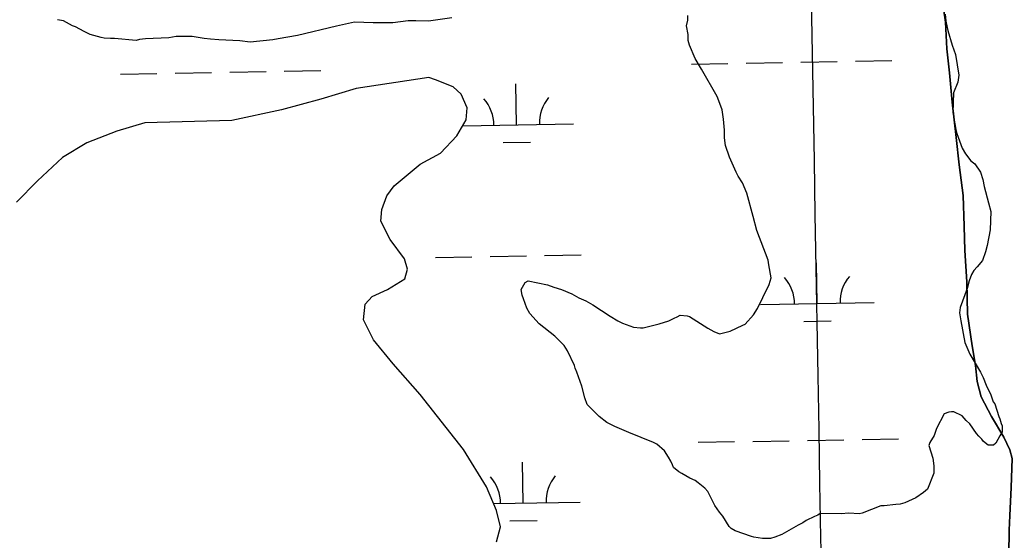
# Model space of a CAD drawing. Extents: x 3903937 to 3942190, y 260677 to 286651.
# Drawn here: x 3912756 to 3913628, y 269610 to 270067 of the extents above; entities that cross this region are included whole.
import ezdxf

# ---------------------------------------------------------------- set-up
doc = ezdxf.new("R2010")
doc.units = 0
for name, color, linetype in [('V-GRID-MAJR', 7, 'Continuous'), ('V-SITE-VEGE', 7, 'Continuous'), ('V-TOPO-SHOR', 7, 'Continuous'), ('V-WETL-SWMP', 7, 'Continuous')]:
    doc.layers.add(name, color=color, linetype=linetype)

msp = doc.modelspace()

# ---------------------------------------------------------------- linework, layer by layer
at = {"layer": 'V-GRID-MAJR'}
msp.add_spline([(3913520.41, 266109.77), (3913415.55, 272167.8), (3913310.65, 278227.75), (3913205.75, 284287.69), (3913205.72, 284289.62)], degree=3, dxfattribs=at)
at = {"layer": 'V-SITE-VEGE'}
for points in [[(3913370.61, 269791.01), (3913379.83, 269793.53), (3913391.12, 269798.6), (3913393.17, 269799.62), (3913400.37, 269807.78), (3913403.97, 269813.39), (3913408.62, 269823.1), (3913414.29, 269834.34), (3913415.85, 269840.47), (3913413.85, 269851.74), (3913413.36, 269855.84), (3913403.23, 269881.98), (3913400.21, 269894.28), (3913394.66, 269914.77), (3913390.61, 269924), (3913387.05, 269929.65), (3913385.02, 269933.23), (3913379.44, 269946.57), (3913375.9, 269956.82), (3913374.9, 269963.47), (3913374.93, 269970.13), (3913373.95, 269979.86), (3913372.96, 269988.05), (3913370.93, 269993.69), (3913368.4, 269999.84), (3913354.68, 270023.95), (3913349.09, 270033.19), (3913344.02, 270044.98), (3913343.01, 270049.08), (3913343.04, 270054.2), (3913341.53, 270061.88), (3913342.57, 270067), (3913342.59, 270071.09)], [(3913568.82, 270072.21), (3913569.3, 270066.06), (3913571.32, 270057.87), (3913574.85, 270045.06), (3913577.89, 270036.85), (3913580.88, 270018.42), (3913579.83, 270012.28), (3913576.21, 270003.08), (3913575.63, 269985.68), (3913578.13, 269970.83), (3913579.14, 269967.24), (3913583.69, 269954.43), (3913586.74, 269949.3), (3913591.32, 269943.14), (3913594.89, 269940.56), (3913599.98, 269933.38), (3913602, 269926.71), (3913603, 269920.57), (3913607.04, 269906.22), (3913609.05, 269898.54), (3913608.47, 269882.67), (3913605.86, 269868.86), (3913604.3, 269863.24), (3913601.71, 269855.57), (3913597.08, 269849.96), (3913594, 269846.9), (3913591.93, 269843.33), (3913589.86, 269837.71), (3913588.3, 269831.06), (3913582.09, 269814.2), (3913581.56, 269809.59), (3913582.55, 269802.42), (3913586.06, 269783.47), (3913590.62, 269773.21), (3913599.77, 269757.31), (3913602.31, 269752.69), (3913604.84, 269746.03), (3913608.9, 269737.31), (3913610.92, 269731.16), (3913612.45, 269729.62), (3913615.98, 269718.35), (3913617, 269716.29), (3913618.01, 269712.19), (3913619.02, 269710.14), (3913619, 269705.03), (3913616.94, 269701.45), (3913613.33, 269694.81), (3913611.28, 269693.29), (3913606.67, 269693.31), (3913602.59, 269696.39), (3913601.06, 269698.45), (3913598.51, 269701.02), (3913596.48, 269703.58), (3913590.37, 269711.8), (3913587.31, 269714.88)], [(3913135.29, 270068.87), (3913114.81, 270065.89), (3913103.55, 270066.45), (3913096.9, 270066.47), (3913083.58, 270064.48), (3913066.18, 270064.55), (3913049.8, 270065.13), (3913033.92, 270061.62), (3912999.6, 270053.57), (3912982.7, 270050.57), (3912978.08, 270049.56), (3912958.12, 270047.6), (3912948.91, 270048.66), (3912930.49, 270049.76), (3912923.32, 270050.3), (3912917.7, 270050.83), (3912906.95, 270052.41), (3912893.13, 270052.47), (3912886.48, 270051.47), (3912866, 270050.53), (3912860.88, 270050.04), (3912857.8, 270049.03), (3912838.88, 270050.65), (3912835.29, 270050.66), (3912829.67, 270051.19), (3912827.11, 270051.72), (3912817.39, 270054.32), (3912812.29, 270056.9), (3912804.63, 270061.02), (3912802.07, 270062.06), (3912793.9, 270066.18), (3912788.79, 270067.23)], [(3913587.31, 269714.88), (3913583.74, 269718.99), (3913576.59, 269722.6), (3913574.54, 269722.61), (3913571.98, 269722.11), (3913567.88, 269720.59), (3913561.18, 269707.82), (3913559.1, 269701.69), (3913555.5, 269695.56), (3913554.46, 269693.01), (3913558, 269681.73), (3913558.99, 269675.08), (3913558.97, 269668.42), (3913553.28, 269654.62), (3913549.68, 269651.57), (3913543.01, 269646.99), (3913533.27, 269642.42), (3913529.17, 269641.42), (3913525.59, 269640.92), (3913515.35, 269639.94), (3913512.28, 269639.95), (3913495.87, 269633.37), (3913493.31, 269632.86), (3913484.1, 269633.42), (3913477.44, 269632.93), (3913459.02, 269633.01), (3913456.96, 269631.48), (3913453.89, 269630.47), (3913446.71, 269626.92), (3913443.63, 269624.88), (3913439.53, 269622.85), (3913425.16, 269614.72), (3913419.01, 269612.19), (3913415.42, 269611.18), (3913408.26, 269611.21), (3913400.58, 269612.26), (3913398.54, 269612.78), (3913384.23, 269617.96), (3913380.66, 269620.02), (3913379.13, 269621.56), (3913373.53, 269630.8), (3913370.48, 269634.4), (3913366.41, 269640.04), (3913360.32, 269652.35), (3913357.77, 269655.43), (3913351.65, 269660.06), (3913349.1, 269662.12), (3913344.5, 269664.19), (3913337.35, 269668.31), (3913334.8, 269669.86), (3913330.2, 269673.46), (3913329.19, 269676.02), (3913327.67, 269679.1), (3913325.64, 269682.69), (3913322.08, 269688.33), (3913315.45, 269693.99), (3913312.38, 269695.54), (3913290.92, 269704.33), (3913278.66, 269709.5), (3913271.51, 269713.11), (3913264.88, 269718.25), (3913254.17, 269729.05), (3913252.15, 269734.68), (3913249.63, 269744.93), (3913245.08, 269757.23), (3913243.56, 269760.82), (3913243.05, 269763.38), (3913236.96, 269776.21), (3913233.91, 269780.83), (3913225.76, 269789.05), (3913211.98, 269799.85), (3913203.83, 269809.1), (3913201.29, 269813.72), (3913198.25, 269821.92), (3913197.24, 269824.99), (3913196.24, 269830.11), (3913199.85, 269836.24), (3913202.41, 269837.77), (3913219.29, 269834.11), (3913224.91, 269832.04), (3913231.56, 269829.97), (3913240.75, 269826.35), (3913246.88, 269822.74), (3913253.01, 269820.16), (3913259.14, 269816.55), (3913274.45, 269806.76), (3913281.09, 269802.64), (3913285.18, 269800.58), (3913294.89, 269796.95), (3913301.02, 269796.41), (3913303.58, 269796.41), (3913317.42, 269799.93), (3913326.13, 269802.45), (3913330.75, 269804.99), (3913333.31, 269806.01), (3913335.88, 269807.53), (3913342.02, 269806.99), (3913344.06, 269806.47), (3913360.4, 269796.17), (3913365.5, 269793.08), (3913370.61, 269791.01)]]:
    msp.add_lwpolyline(points, dxfattribs=at)
at = {"layer": 'V-TOPO-SHOR'}
msp.add_lwpolyline([(3913624.88, 269597.16), (3913625.16, 269618.45), (3913625.71, 269631.32), (3913626.8, 269655.97), (3913627.7, 269681.32), (3913625.75, 269688.96), (3913620.35, 269700.17), (3913609.43, 269718.34), (3913600.39, 269735.6), (3913597.08, 269749.29), (3913595.45, 269763.16), (3913592.65, 269780.5), (3913588.51, 269808.44), (3913587.93, 269836.77), (3913585.97, 269864.31), (3913585.56, 269885.9), (3913584.58, 269912.64), (3913581.13, 269939.69), (3913578.55, 269963.77), (3913575.11, 269994.78), (3913572.65, 270020.54), (3913570.16, 270041.84), (3913569.17, 270065.02), (3913565.7, 270089.39)], dxfattribs=at)
at = {"layer": 'V-WETL-SWMP'}
for p, q in [((3913565.7, 270089.39), (3913569.17, 270065.02)), ((3913569.17, 270065.02), (3913570.16, 270041.84)), ((3913570.16, 270041.84), (3913572.65, 270020.54)), ((3913345.92, 270028.32), (3913377.92, 270028.88)), ((3913393.91, 270029.17), (3913425.91, 270029.73)), ((3913441.91, 270030.01), (3913473.9, 270030.57)), ((3913489.9, 270030.86), (3913521.89, 270031.42)), ((3912844.09, 270019.49), (3912876.09, 270020.05)), ((3912892.08, 270020.33), (3912924.08, 270020.9)), ((3912940.08, 270021.18), (3912972.07, 270021.74)), ((3912988.07, 270022.02), (3913020.06, 270022.59)), ((3913572.65, 270020.54), (3913575.12, 269994.78)), ((3913115.06, 270016.63), (3913051.1, 270006.7)), ((3913121.05, 270014.41), (3913115.06, 270016.63)), ((3913136.6, 270008.15), (3913121.05, 270014.41)), ((3913192.25, 269974.87), (3913191.61, 270010.86)), ((3913051.1, 270006.7), (3913020.31, 269997.44)), ((3913143.37, 270001.73), (3913136.6, 270008.15)), ((3913148.71, 269989.92), (3913143.37, 270001.73)), ((3913020.31, 269997.44), (3912985.51, 269988)), ((3913575.12, 269994.78), (3913578.55, 269963.77)), ((3912985.51, 269988), (3912941.93, 269978.59)), ((3913147.87, 269979.14), (3913148.71, 269989.92)), ((3912865.62, 269976.71), (3912841.02, 269969.22)), ((3912941.93, 269978.59), (3912865.62, 269976.71)), ((3913139.82, 269965.19), (3913147.87, 269979.14)), ((3913144.92, 269974.03), (3913242.24, 269975.75)), ((3912841.02, 269969.22), (3912814.61, 269958.94)), ((3912814.61, 269958.94), (3912793.19, 269946.04)), ((3913125.38, 269950.07), (3913139.82, 269965.19)), ((3913180.52, 269959.23), (3913204.52, 269959.65)), ((3913578.55, 269963.77), (3913581.13, 269939.69)), ((3913107.56, 269940.16), (3913125.38, 269950.07)), ((3912793.19, 269946.04), (3912771.13, 269925.56)), ((3913084.51, 269921.28), (3913107.56, 269940.16)), ((3913581.13, 269939.69), (3913584.58, 269912.64)), ((3912771.13, 269925.56), (3912752.68, 269906.86)), ((3913078.28, 269912.31), (3913084.51, 269921.28)), ((3913073.64, 269900.55), (3913078.28, 269912.31)), ((3913584.58, 269912.64), (3913585.56, 269885.9)), ((3913072.8, 269890.16), (3913073.64, 269900.55)), ((3913081.12, 269873.95), (3913072.8, 269890.16)), ((3913585.56, 269885.9), (3913585.97, 269864.31)), ((3913093.63, 269856.92), (3913081.12, 269873.95)), ((3913585.97, 269864.31), (3913587.93, 269836.77)), ((3913096.39, 269847.92), (3913093.63, 269856.92)), ((3913120.88, 269858.16), (3913152.88, 269858.72)), ((3913168.87, 269859.01), (3913200.87, 269859.57)), ((3913216.87, 269859.85), (3913248.86, 269860.41)), ((3913456.49, 269817.63), (3913455.86, 269853.63)), ((3913093.96, 269839.54), (3913096.39, 269847.92)), ((3913078.74, 269830.02), (3913093.96, 269839.54)), ((3913587.93, 269836.77), (3913588.51, 269808.44)), ((3913065.33, 269823.88), (3913078.74, 269830.02)), ((3913057.66, 269803.54), (3913059.11, 269817.31)), ((3913059.11, 269817.31), (3913065.33, 269823.88)), ((3913406.5, 269816.75), (3913506.48, 269818.51)), ((3913066.37, 269785.72), (3913057.66, 269803.54)), ((3913444.76, 269801.99), (3913468.76, 269802.41)), ((3913588.51, 269808.44), (3913592.65, 269780.5)), ((3913083.66, 269764.68), (3913066.37, 269785.72)), ((3913592.65, 269780.5), (3913595.45, 269763.16)), ((3913107.52, 269737.62), (3913083.66, 269764.68)), ((3913595.45, 269763.16), (3913597.08, 269749.29)), ((3913597.08, 269749.29), (3913600.39, 269735.6)), ((3913145.47, 269689.32), (3913107.52, 269737.62)), ((3913600.39, 269735.6), (3913609.43, 269718.34)), ((3913609.43, 269718.34), (3913620.35, 269700.17)), ((3913351.78, 269695.7), (3913383.77, 269696.26)), ((3913399.77, 269696.54), (3913431.76, 269697.11)), ((3913447.76, 269697.39), (3913479.76, 269697.95)), ((3913495.75, 269698.23), (3913527.75, 269698.8)), ((3913620.35, 269700.17), (3913625.75, 269688.96)), ((3913165.71, 269656.68), (3913145.47, 269689.32)), ((3913625.75, 269688.96), (3913627.7, 269681.32)), ((3913198.1, 269642.24), (3913197.47, 269678.24)), ((3913627.7, 269681.32), (3913626.8, 269655.97)), ((3913174.42, 269635.67), (3913165.71, 269656.68)), ((3913626.8, 269655.97), (3913625.71, 269631.32)), ((3913171.89, 269641.78), (3913248.09, 269643.12)), ((3913177.95, 269621.48), (3913174.42, 269635.67)), ((3913186.37, 269626.6), (3913210.37, 269627.03)), ((3913625.71, 269631.32), (3913625.16, 269618.45)), ((3913174.5, 269608.11), (3913177.95, 269621.48)), ((3913625.16, 269618.45), (3913624.88, 269597.16))]:
    msp.add_line(p, q, dxfattribs=at)
for centre, start, end in [((3913137, 269974.37), 0.23658, 41.78024), ((3913247.47, 269976.31), 140.23658, 181.78024), ((3913401.25, 269817.13), 0.23658, 41.78024), ((3913511.72, 269819.08), 140.23658, 181.78024), ((3913142.86, 269641.75), 0.23658, 41.78024), ((3913253.33, 269643.69), 140.23658, 181.78024)]:
    msp.add_arc(centre, 35.25, start, end, dxfattribs=at)

doc.saveas('drawing.dxf')
